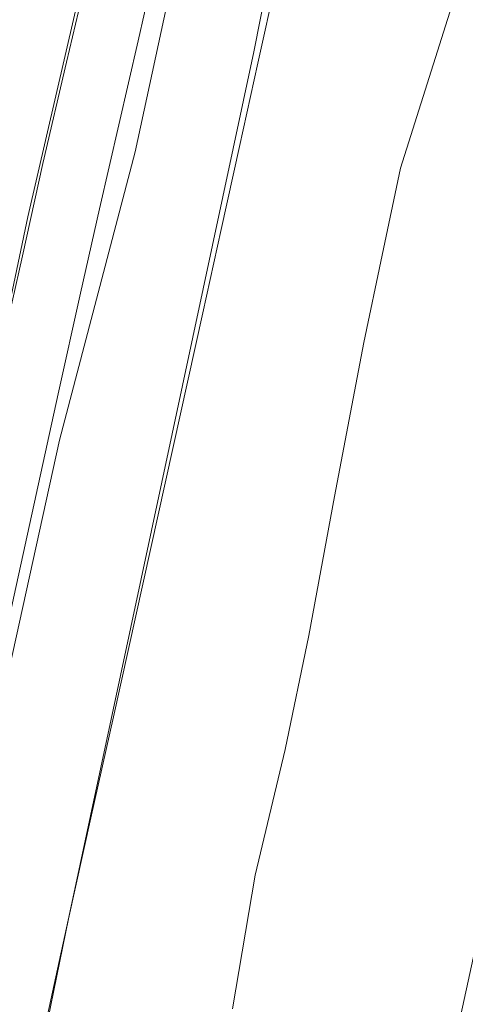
# Model space of a CAD drawing. Header units: metres. Extents: x 250001 to 257773, y 598992 to 609118.
# Tile 701 of 1056: x 254978 to 254997, y 601257 to 601298. Entities that reach past the tile are written whole.
import ezdxf

# ---------------------------------------------------------------- set-up
doc = ezdxf.new("R2010")
doc.units = ezdxf.units.M
for name, color, linetype, lineweight in [('B-WE-GR-GRAS-GV', 252, 'Continuous', 13), ('B-WE-GW-GRONDWERKLIJN_KRUIN-G', 252, 'Continuous', 18), ('B-WE-GW-GRONDWERKLIJN_TEEN-G', 90, 'Continuous', 18), ('B-WE-GW-TALUD_KRUIN-G', 252, 'Continuous', 18), ('B-WE-VH-VERHARDING_OPEN-GV', 252, 'Continuous', 18), ('X-XX-AL-REFERENTIE-G', 7, 'Continuous', 18)]:
    doc.layers.add(name, color=color, linetype=linetype, lineweight=lineweight)

# ---------------------------------------------------------------- blocks, each defined once
blk = doc.blocks.new('BS2021-132-Xref-inmeting-2d-20210906')
at = {"layer": 'B-WE-GW-GRONDWERKLIJN_KRUIN-G'}
for points in [[(254987.107, 601257.264), (254988.048, 601262.788), (254989.284, 601267.989), (254990.269, 601272.706), (254991.324, 601278.467), (254992.549, 601284.835), (254993.306, 601288.442), (254994.063, 601292.05), (254995.164, 601295.543), (254996.266, 601299.036), (254997.954, 601304.496), (254999.034, 601308.389), (255000.115, 601312.281), (255001.392, 601318.631), (255001.033, 601322.515), (255000.675, 601326.399), (255000.204, 601330.002), (254999.733, 601333.606), (254997.891, 601339.302)], [(254971.028, 601254.776), (254971.883, 601258.821), (254972.738, 601262.865), (254973.783, 601267.573), (254974.828, 601272.281), (254975.873, 601276.989), (254976.72, 601280.8), (254977.566, 601284.612), (254978.413, 601288.424), (254979.259, 601292.235), (254980.245, 601296.439), (254981.23, 601300.643), (254982.216, 601304.846), (254982.968, 601308.294), (254983.72, 601311.743), (254984.472, 601315.191), (254985.079, 601318.807), (254985.687, 601322.422), (254985.704, 601326.303), (254985.25, 601330.083), (254983.847, 601334.098), (254982.444, 601338.112), (254981.041, 601342.127)], [(254983.728, 601342.339), (254985.395, 601337.87), (254987.062, 601333.401), (254988.331, 601328.884), (254989.599, 601324.367), (254988.596, 601320.216), (254987.593, 601316.065), (254986.591, 601311.913), (254985.588, 601307.762), (254984.792, 601304.282), (254983.997, 601300.801), (254983.201, 601297.32), (254982.405, 601293.84), (254981.609, 601290.359), (254980.813, 601286.879), (254979.901, 601282.71), (254978.989, 601278.541), (254978.077, 601274.372), (254977.165, 601270.203), (254976.252, 601266.034), (254975.34, 601261.864), (254974.277, 601257.029)]]:
    blk.add_lwpolyline(points, dxfattribs=at)
at = {"layer": 'B-WE-GW-GRONDWERKLIJN_TEEN-G'}
blk.add_lwpolyline([(254979.324, 601256.124), (254980.328, 601260.986), (254981.253, 601265.166), (254982.179, 601269.345), (254983.105, 601273.524), (254984.03, 601277.704), (254984.956, 601281.883), (254985.881, 601286.062), (254986.639, 601289.504), (254987.396, 601292.946), (254988.153, 601296.388), (254988.91, 601299.831)], dxfattribs=at)
blk = doc.blocks.new('BS2021-132-Xref-BGT-GRIJS-20210617-aangepast')
at = {"layer": 'B-WE-GR-GRAS-GV', "flags": 128}
for points in [[(254955.462, 601434.858), (254971.398, 601391.078), (254974.082, 601383.776), (254984.648, 601371.008), (254985.279, 601370.168), (254986.248, 601368.393), (254988.082, 601363.469), (254990.566, 601357.195), (254991.059, 601355.876), (254989.46, 601354.556), (254989.161, 601354.309), (254986.302, 601351.946), (254985.914, 601351.625), (254989.24, 601342.544), (254992.17, 601334.095), (254993.381, 601336.842), (254996.126, 601335.631), (254992.906, 601328.328), (254993.169, 601322.998), (254987.989, 601296.864), (254980.373, 601261.242), (254971.475, 601220.413)], [(254995.385, 601251.623), (255003.745, 601290.058), (255008.178, 601310.128), (255009.308, 601321.43), (255007.747, 601333.404), (255004.289, 601347.041), (254998.311, 601367.214), (254989.657, 601389.426), (254970.793, 601439.69)], [(254969.784, 601248.981), (254972.739, 601262.666), (254973.556, 601266.582), (254976.257, 601278.73), (254978.645, 601290.036), (254981.347, 601301.729), (254983.214, 601309.509), (254985.401, 601319.42), (254985.601, 601320.97), (254985.723, 601322.529), (254985.768, 601324.091), (254985.735, 601325.654), (254985.623, 601327.213), (254985.434, 601328.764), (254985.17, 601330.407), (254984.73, 601332.254), (254984.182, 601334.075), (254982.39, 601338.923), (254977.367, 601352.252)], [(254977.367, 601352.252), (254982.39, 601338.923), (254984.182, 601334.075), (254984.73, 601332.254), (254985.17, 601330.407), (254985.434, 601328.764), (254985.623, 601327.213), (254985.735, 601325.654), (254985.768, 601324.091), (254985.723, 601322.529), (254985.601, 601320.97), (254985.401, 601319.42), (254983.214, 601309.509), (254981.347, 601301.729), (254978.645, 601290.036), (254976.257, 601278.73), (254973.556, 601266.582), (254972.739, 601262.666), (254969.784, 601248.981)], [(254960.959, 601194.428), (254979.955, 601280.798), (254983.077, 601292.717), (254987.65, 601313.872), (254988.201, 601317.658), (254988.649, 601326.111), (254988.383, 601330.997), (254979.576, 601355.635)]]:
    blk.add_lwpolyline(points, dxfattribs=at)
blk.add_lwpolyline([(254992.906, 601328.328), (254988.201, 601317.658), (254987.65, 601313.872), (254983.077, 601292.717), (254979.955, 601280.798), (254960.959, 601194.428), (254944.328, 601119.4), (254949.393, 601118.266), (254957.601, 601154.289), (254971.475, 601220.413), (254980.373, 601261.242), (254987.989, 601296.864), (254993.169, 601322.998)], close=True, dxfattribs=at)
at = {"layer": 'B-WE-GW-TALUD_KRUIN-G', "flags": 128}
blk.add_lwpolyline([(254969.784, 601248.981), (254972.739, 601262.666), (254973.556, 601266.582), (254976.257, 601278.73), (254978.645, 601290.036), (254981.347, 601301.729), (254983.214, 601309.509), (254985.401, 601319.42), (254985.601, 601320.97), (254985.723, 601322.529), (254985.768, 601324.091), (254985.735, 601325.654), (254985.623, 601327.213), (254985.434, 601328.764), (254985.17, 601330.407), (254984.73, 601332.254), (254984.182, 601334.075), (254982.39, 601338.923), (254977.367, 601352.252), (254972.748, 601364.62), (254971.417, 601368.392), (254968.703, 601375.825)], dxfattribs=at)
at = {"layer": 'B-WE-VH-VERHARDING_OPEN-GV', "flags": 128}
blk.add_lwpolyline([(254970.793, 601439.69), (254989.657, 601389.426), (254998.311, 601367.214), (255004.289, 601347.041), (255007.747, 601333.404), (255009.308, 601321.43), (255008.178, 601310.128), (255003.745, 601290.058), (254995.385, 601251.623), (254984.994, 601205.587), (254965.496, 601114.662), (254965.39, 601114.173), (254973.568, 601112.343), (254992.864, 601202.326), (255003.252, 601248.347), (255011.617, 601286.806), (255016.184, 601307.482), (255017.502, 601320.66), (255015.696, 601334.508), (255012.027, 601348.977), (255005.86, 601369.789), (254997.066, 601392.359), (254978.236, 601442.533)], dxfattribs=at)

msp = doc.modelspace()

# ---------------------------------------------------------------- block references
at = {"layer": 'X-XX-AL-REFERENTIE-G'}
for name in ['BS2021-132-Xref-BGT-GRIJS-20210617-aangepast', 'BS2021-132-Xref-inmeting-2d-20210906']:
    msp.add_blockref(name, (0, 0), dxfattribs=at)

doc.saveas('drawing.dxf')
